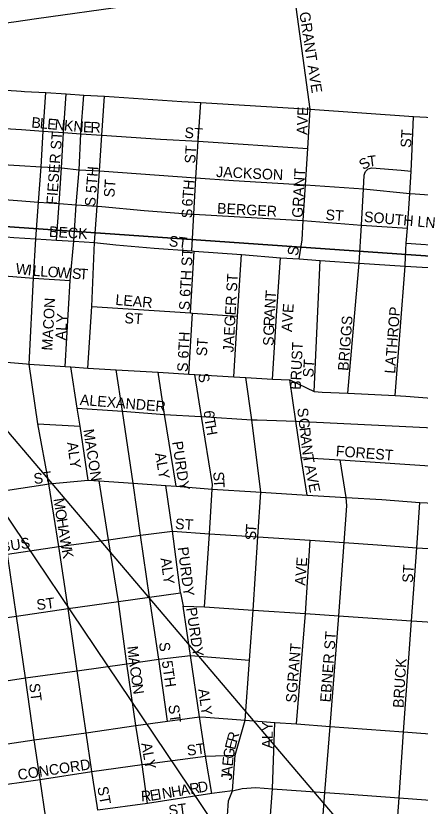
# Model space of a CAD drawing. Extents: x 0 to 34, y -6.2 to 22.
# Drawn here: x 7.019 to 7.379, y 16.756 to 17.461 of the extents above; entities that cross this region are included whole.
import ezdxf

# ---------------------------------------------------------------- set-up
doc = ezdxf.new("R2010")
doc.units = 0
for name, color, linetype in [('GM_X_City_Street', 7, 'Continuous'), ('GM_X_City_Street_Text', 7, 'Continuous'), ('GM_X_Interstate_Route', 7, 'Continuous'), ('GM_X_Section', 7, 'Continuous'), ('GM_X_US_Route', 7, 'Continuous'), ('SH_Data', 7, 'Continuous')]:
    doc.layers.add(name, color=color, linetype=linetype)

msp = doc.modelspace()

# ---------------------------------------------------------------- linework, layer by layer
at = {"layer": 'GM_X_City_Street'}
for points in [[(7.28127, 17.37762), (7.26565, 17.49089), (7.26171, 17.52196), (7.25417, 17.56961), (7.24769, 17.61508), (7.24093, 17.66158), (7.23333, 17.71054), (7.23322, 17.71125)], [(7.04812, 17.04379), (7.0383, 17.09694), (7.03049, 17.15014), (7.03432, 17.22694), (7.03651, 17.26217), (7.03888, 17.29482), (7.04124, 17.32633), (7.04305, 17.35808), (7.04551, 17.39274)], [(7.05493, 17.26085), (7.05744, 17.29349), (7.05928, 17.32541), (7.06105, 17.35702), (7.0636, 17.39132)], [(7.07101, 17.26914), (7.07258, 17.29242), (7.07513, 17.32357), (7.0768, 17.35586), (7.07925, 17.39031)], [(7.0955, 17.35463), (7.09763, 17.38929)], [(7.17553, 17.25134), (7.17748, 17.284), (7.17932, 17.31649), (7.18142, 17.34927), (7.18356, 17.38368)], [(7.27152, 17.2441), (7.27398, 17.26113), (7.2751, 17.27829), (7.2772, 17.31028), (7.27917, 17.34259), (7.28127, 17.37762)], [(7.35692, 17.12214), (7.36585, 17.23773), (7.3663, 17.24616), (7.36676, 17.25826), (7.36795, 17.27145), (7.37022, 17.30248), (7.37127, 17.32255), (7.37186, 17.3352), (7.37333, 17.37121)], [(6.98538, 17.36224), (6.99046, 17.36181), (7.00898, 17.36059), (7.02377, 17.35959), (7.04305, 17.35808), (7.06105, 17.35702), (7.0768, 17.35586), (7.0955, 17.35463)], [(7.08277, 17.1466), (7.0864, 17.20172), (7.08894, 17.25868), (7.09118, 17.29121), (7.09333, 17.32258), (7.0955, 17.35463)], [(7.0955, 17.35463), (7.14775, 17.35107), (7.18142, 17.34927)], [(7.18142, 17.34927), (7.27917, 17.34259)], [(6.96023, 17.33122), (6.9883, 17.32944), (7.00138, 17.32874), (7.00703, 17.32844), (7.02205, 17.32761), (7.04124, 17.32633), (7.05928, 17.32541), (7.07513, 17.32357), (7.09333, 17.32258), (7.17932, 17.31649), (7.21272, 17.31416), (7.2772, 17.31028), (7.32879, 17.30679), (7.37022, 17.30248), (7.37497, 17.30216)], [(7.31489, 17.12415), (7.32481, 17.24037), (7.32695, 17.27429), (7.32879, 17.30679), (7.32951, 17.31889), (7.33, 17.32053), (7.33049, 17.32217), (7.333, 17.3245), (7.33633, 17.32526), (7.3625, 17.32323), (7.37127, 17.32255)], [(7.37497, 17.30216), (7.40394, 17.30016), (7.48364, 17.29508), (7.52174, 17.29266)], [(6.98443, 17.29854), (6.98618, 17.29844), (7.00463, 17.29736), (7.02008, 17.29616), (7.03888, 17.29482), (7.05744, 17.29349), (7.07258, 17.29242), (7.09118, 17.29121), (7.09526, 17.29083)], [(7.09526, 17.29083), (7.13314, 17.28736), (7.17578, 17.28413)], [(7.17578, 17.28413), (7.17748, 17.284), (7.2751, 17.27829), (7.32695, 17.27429)], [(7.32695, 17.27429), (7.36795, 17.27145)], [(6.96864, 17.26653), (6.98398, 17.26554), (7.00284, 17.26431), (7.01697, 17.26336), (7.03651, 17.26217), (7.05493, 17.26085), (7.07038, 17.25988), (7.08894, 17.25868), (7.108, 17.25664), (7.14201, 17.25363), (7.17553, 17.25134), (7.17773, 17.25111), (7.21989, 17.24793), (7.25478, 17.24516), (7.27152, 17.2441), (7.29026, 17.24266), (7.32481, 17.24037), (7.36585, 17.23773), (7.40163, 17.23554), (7.44233, 17.23315), (7.44451, 17.233)], [(7.06269, 17.14797), (7.06727, 17.22478), (7.07038, 17.25988), (7.07101, 17.26914)], [(7.36676, 17.25826), (7.40178, 17.25563), (7.44371, 17.25363), (7.48097, 17.25139), (7.51933, 17.249), (7.55221, 17.24708), (7.6257, 17.24281)], [(7.17447, 17.19592), (7.17773, 17.25111)], [(7.213, 17.13883), (7.2164, 17.19297), (7.21989, 17.24793)], [(7.24777, 17.13691), (7.25121, 17.19323), (7.25478, 17.24516)], [(7.28489, 17.1257), (7.29026, 17.24266)], [(6.97381, 17.23183), (7.00082, 17.22971), (7.03432, 17.22694), (7.06727, 17.22478)], [(7.0864, 17.20172), (7.17447, 17.19592), (7.17633, 17.19577), (7.2164, 17.19297)], [(7.17311, 17.14126), (7.17633, 17.19577)], [(6.93734, 17.15524), (6.98549, 17.15372), (6.99551, 17.15319), (7.02829, 17.15034)], [(7.02829, 17.15034), (7.03049, 17.15014), (7.06269, 17.14797), (7.06763, 17.14763), (7.08277, 17.1466), (7.1083, 17.14512), (7.14559, 17.1431), (7.17311, 17.14126), (7.17849, 17.141), (7.213, 17.13883), (7.22386, 17.13819), (7.24777, 17.13691), (7.26295, 17.13607), (7.28489, 17.1257), (7.29196, 17.12524), (7.31489, 17.12415), (7.35692, 17.12214), (7.36657, 17.12168), (7.39301, 17.11952), (7.40406, 17.12696), (7.43748, 17.12484), (7.45038, 17.12403), (7.53909, 17.1185), (7.6175, 17.11346)], [(7.08326, 17.04662), (7.07602, 17.09482), (7.07347, 17.11098), (7.06763, 17.14763)], [(7.14621, 16.88683), (7.13803, 16.94224), (7.13, 16.99743), (7.12341, 17.04397), (7.11368, 17.10831), (7.1083, 17.14512)], [(7.16155, 17.0413), (7.15131, 17.10529), (7.14559, 17.1431)], [(7.18697, 16.9335), (7.19129, 16.99884), (7.19383, 17.03872), (7.19402, 17.0427), (7.18443, 17.1033), (7.17849, 17.141)], [(7.21197, 16.76935), (7.21441, 16.80115), (7.22314, 16.83236), (7.22701, 16.88596), (7.23038, 16.93054), (7.23458, 16.99599), (7.23716, 17.036), (7.22909, 17.10048), (7.22386, 17.13819)], [(7.27841, 17.03325), (7.27316, 17.06672), (7.26852, 17.09925), (7.26295, 17.13607)], [(7.07347, 17.11098), (7.11368, 17.10831), (7.15131, 17.10529), (7.18377, 17.10334)], [(7.18377, 17.10334), (7.18443, 17.1033), (7.22909, 17.10048), (7.23393, 17.10033)], [(7.0383, 17.09694), (7.07602, 17.09482)], [(7.23393, 17.10033), (7.26852, 17.09925), (7.40339, 17.09266), (7.4483, 17.0902), (7.45481, 17.08978)], [(7.27316, 17.06672), (7.30806, 17.06473), (7.40123, 17.05861), (7.4461, 17.05581), (7.53466, 17.0502), (7.61311, 17.04509)], [(7.29121, 16.72804), (7.2942, 16.7678), (7.29909, 16.82673), (7.3069, 16.92549), (7.31163, 16.99092), (7.31406, 17.02361), (7.31324, 17.03122), (7.30806, 17.06473)], [(7.04287, 17.04245), (7.04822, 17.04323), (7.08326, 17.04662), (7.09315, 17.04598), (7.12341, 17.04397), (7.15235, 17.04189), (7.16155, 17.0413), (7.19383, 17.03872), (7.23261, 17.03628)], [(7.13605, 16.75804), (7.13133, 16.79281), (7.1258, 16.82753), (7.11767, 16.88261), (7.11013, 16.93831), (7.10127, 16.99344), (7.09315, 17.04598)], [(6.81561, 17.00952), (6.86295, 17.01634), (6.90769, 17.02289), (6.95682, 17.03003), (7.00322, 17.03664), (7.04287, 17.04245)], [(7.09121, 16.75626), (7.08659, 16.78643), (7.08129, 16.82115), (7.07341, 16.87657), (7.0653, 16.93194), (7.05704, 16.98728), (7.04822, 17.04323), (7.04812, 17.04379)], [(7.16549, 16.94618), (7.15851, 17.00116), (7.15235, 17.04189)], [(7.04542, 16.74501), (7.04031, 16.77954), (7.03508, 16.81471), (7.02724, 16.87005), (7.01928, 16.92531), (7.01137, 16.98061), (7.00322, 17.03664)], [(7.23261, 17.03628), (7.23716, 17.036), (7.27841, 17.03325), (7.31324, 17.03122), (7.34502, 17.02948), (7.37905, 17.0267), (7.39887, 17.0259), (7.44388, 17.02219), (7.53242, 17.01605), (7.61091, 17.01189)], [(7.32508, 16.27676), (7.32919, 16.33906), (7.33421, 16.40232), (7.3364, 16.43316), (7.33992, 16.48027), (7.34271, 16.51996), (7.34542, 16.55929), (7.3485, 16.59888), (7.3519, 16.63865), (7.35476, 16.6813), (7.35765, 16.72304), (7.36053, 16.76297), (7.36453, 16.82192), (7.37158, 16.92099), (7.37633, 16.98634), (7.37905, 17.0267)], [(6.82353, 16.95368), (6.87103, 16.96084), (6.91591, 16.96683), (6.965, 16.97414), (7.01137, 16.98061), (7.05704, 16.98728), (7.10127, 16.99344), (7.13, 16.99743), (7.15851, 17.00116), (7.19129, 16.99884), (7.23458, 16.99599), (7.28124, 16.99293), (7.31163, 16.99092), (7.34133, 16.98882), (7.37633, 16.98634), (7.44129, 16.98221)], [(7.26894, 16.82897), (7.27701, 16.92747), (7.28124, 16.99293)], [(6.83156, 16.8982), (6.87921, 16.90505), (6.92402, 16.91156), (6.97295, 16.91857), (7.01928, 16.92531), (7.0653, 16.93194), (7.11013, 16.93831), (7.13803, 16.94224), (7.16549, 16.94618), (7.1679, 16.93411), (7.18697, 16.9335), (7.23038, 16.93054), (7.27701, 16.92747), (7.3069, 16.92549), (7.3368, 16.92357), (7.37158, 16.92099), (7.43727, 16.91687)], [(7.19347, 16.76687), (7.18775, 16.80024), (7.18254, 16.83535), (7.17434, 16.89007), (7.1679, 16.93411)], [(6.83974, 16.84289), (6.88727, 16.84982), (6.93201, 16.85622), (6.9808, 16.86316), (7.02724, 16.87005), (7.07341, 16.87657), (7.11767, 16.88261), (7.14621, 16.88683), (7.17434, 16.89007), (7.22701, 16.88596)], [(7.15409, 16.83157), (7.14621, 16.88683)], [(6.99321, 16.80853), (7.03508, 16.81471), (7.08129, 16.82115), (7.1258, 16.82753), (7.15409, 16.83157), (7.18254, 16.83535), (7.18811, 16.83513), (7.22314, 16.83236), (7.24974, 16.83039), (7.26894, 16.82897), (7.29909, 16.82673), (7.36453, 16.82192), (7.43076, 16.81698), (7.51924, 16.81054), (7.59763, 16.80457), (7.62864, 16.80232), (7.66394, 16.79971), (7.72826, 16.79494), (7.79318, 16.79013), (7.85815, 16.78539)], [(7.24465, 16.73053), (7.2447, 16.7314), (7.24769, 16.77123), (7.24974, 16.83039)], [(6.94497, 16.76478), (6.99396, 16.7728), (7.04031, 16.77954), (7.08659, 16.78643), (7.13133, 16.79281), (7.18775, 16.80024), (7.21441, 16.80115)], [(7.21197, 16.76935), (7.22063, 16.7713), (7.23269, 16.77236), (7.24769, 16.77123), (7.2942, 16.7678), (7.3159, 16.76622), (7.36053, 16.76297), (7.51557, 16.75145), (7.59375, 16.74577)], [(7.21024, 16.765), (7.21197, 16.76935), (7.19347, 16.76687), (7.13605, 16.75804), (7.09186, 16.75202), (7.09121, 16.75626)], [(7.17478, 16.28531), (7.17913, 16.34842), (7.18326, 16.41134), (7.18548, 16.44405), (7.18871, 16.49111), (7.19146, 16.53122), (7.19421, 16.57058), (7.19897, 16.64367), (7.20663, 16.73422), (7.20844, 16.76046), (7.21024, 16.765)]]:
    msp.add_lwpolyline(points, dxfattribs=at)
at = {"layer": 'GM_X_Interstate_Route'}
for points in [[(7.03717, 17.45857), (7.11835, 17.47001), (7.16652, 17.47724), (7.18177, 17.47934)], [(6.99833, 17.45325), (7.01691, 17.45571), (7.03717, 17.45857)]]:
    msp.add_lwpolyline(points, dxfattribs=at)
at = {"layer": 'GM_X_Section'}
msp.add_lwpolyline([(6.68124, 18.27598), (6.6863, 18.2758), (7.19351, 18.24276), (7.67976, 18.21035), (7.62278, 17.23025), (6.6036, 17.30139)], close=True, dxfattribs=at)
msp.add_lwpolyline([(6.6036, 17.30139), (7.62278, 17.23025), (7.55762, 16.2055), (6.69487, 16.2608), (6.69615, 16.47781), (6.69681, 16.58979), (6.67582, 16.60734), (6.66866, 16.61383), (6.66566, 16.61915), (6.66266, 16.62447), (6.66079, 16.62789), (6.65777, 16.63056), (6.65098, 16.63439), (6.63588, 16.64282), (6.61965, 16.65201)], dxfattribs=at)
at = {"layer": 'GM_X_US_Route'}
msp.add_lwpolyline([(6.99784, 17.39587), (7.0054, 17.39504), (7.01921, 17.39406), (7.02348, 17.39373), (7.02628, 17.39356), (7.04551, 17.39274), (7.0636, 17.39132), (7.07925, 17.39031), (7.09763, 17.38929), (7.16685, 17.38468), (7.18356, 17.38368), (7.28127, 17.37762), (7.37333, 17.37121), (7.40788, 17.36948), (7.48776, 17.36414), (7.52656, 17.36151), (7.62307, 17.35526), (7.63079, 17.35411), (7.67666, 17.33767), (7.70807, 17.3255), (7.77027, 17.3016), (7.8335, 17.2775)], dxfattribs=at)
at = {"layer": 'SH_Data'}
msp.add_lwpolyline([(9.8345, 13.7654), (6.76179, 17.38412), (9.8345, 12.81564)], close=True, dxfattribs=at)

# ---------------------------------------------------------------- texts
at = {"layer": 'GM_X_City_Street_Text'}
for s, height, rotation, p in [('S GRANT AVE', 0.0094697, 278.84177, (7.26966, 17.47572)), ('AVE', 0.00947, 87.9557, (7.27863, 17.35468)), ('B', 0.00947, 354.72201, (7.03224, 17.36139)), ('L', 0.00947, 354.74771, (7.03971, 17.36069)), ('E', 0.00947, 354.7462, (7.04635, 17.36008)), ('N', 0.00947, 354.72443, (7.05299, 17.35947)), ('K', 0.00947, 354.72443, (7.06128, 17.35871)), ('N', 0.00947, 355.45119, (7.06971, 17.35793)), ('E', 0.00947, 357.58809, (7.0784, 17.35724)), ('R', 0.00947, 358.08179, (7.08514, 17.35696)), ('FIESER ST', 0.00947, 85.66763, (7.0553, 17.29225)), ('ST', 0.00947, 356.18786, (7.16886, 17.35223)), ('ST', 0.00947, 86.42535, (7.37113, 17.34306)), ('ST', 0.00947, 86.42535, (7.17863, 17.3289)), ('S', 0.00947, 34.21299, (7.32878, 17.32308)), ('T', 0.00947, 6.70824, (7.33318, 17.32641)), ('S 5TH', 0.00947, 85.36691, (7.08946, 17.2906)), ('JACKSON', 0.00947, 357.27517, (7.19716, 17.31723)), ('GRANT', 0.00947, 87.0408, (7.27446, 17.28054)), ('ST', 0.00947, 86.42535, (7.10655, 17.29872)), ('6TH', 0.00947, 85.42885, (7.17613, 17.29059)), ('BERGER', 0.00947, 356.87564, (7.198, 17.28473)), ('S', 0.00947, 90, (7.17612, 17.28045)), ('ST', 0.00947, 356.41176, (7.29468, 17.2789)), ('SOUTH LN', 0.00947, 354.88235, (7.3289, 17.27723)), ('BECK', 0.00947, 356.34985, (7.04802, 17.26389)), ('ST', 0.00947, 352.8649, (7.15479, 17.25556)), ('S 6TH ST', 0.00947, 86.93128, (7.17362, 17.19805)), ('S', 0.00947, 82.87834, (7.2703, 17.2465)), ('W', 0.00947, 352.67968, (7.01807, 17.23105)), ('I', 0.00947, 353.14138, (7.0289, 17.22966)), ('L', 0.00947, 354.94882, (7.03336, 17.22913)), ('L', 0.00947, 356.0003, (7.04019, 17.22852)), ('O', 0.00947, 356.04067, (7.04685, 17.22806)), ('W', 0.00947, 356.05798, (7.05516, 17.22748)), ('S', 0.00947, 356.04981, (7.06846, 17.22657)), ('T', 0.00947, 356.03508, (7.07511, 17.22611)), ('JAEGER ST', 0.00947, 86.77383, (7.21279, 17.16053)), ('T', 0.00947, 85.73332, (7.25055, 17.20785)), ('MACON', 0.00947, 86.69981, (7.05112, 17.16208)), ('LEAR', 0.00947, 355.23284, (7.10722, 17.20306)), ('N', 0.00947, 85.77732, (7.24994, 17.19954)), ('AVE', 0.00947, 86.05038, (7.26488, 17.1787)), ('LATHROP', 0.00947, 85.53182, (7.35696, 17.14142)), ('ALY', 0.00947, 86.05739, (7.06322, 17.17129)), ('ST', 0.00947, 356.41176, (7.11533, 17.18681)), ('A', 0.00947, 86.50136, (7.24943, 17.19125)), ('BRIGGS', 0.00947, 85.51772, (7.3153, 17.14392)), ('R', 0.00947, 88.03258, (7.24918, 17.18382)), ('G', 0.00947, 88.18005, (7.24892, 17.1755)), ('S 6TH', 0.00947, 86.90784, (7.17196, 17.14305)), ('ST', 0.00947, 86.42535, (7.18905, 17.15705)), ('S', 0.00947, 88.16912, (7.24862, 17.16634)), ('BRUST', 0.00947, 87.45648, (7.27279, 17.12709)), ('ST', 0.00947, 86.42535, (7.28406, 17.13804)), ('S', 0.00947, 277.12166, (7.18134, 17.1415)), ('ALEXANDER', 0.00947, 355.29212, (7.07555, 17.11386)), ('6', 0.00947, 272.40546, (7.18636, 17.10868)), ('S', 0.00947, 276.5997, (7.26967, 17.11066)), ('T', 0.00947, 279.32553, (7.18673, 17.10161)), ('G', 0.00947, 276.61536, (7.27073, 17.10154)), ('H', 0.00947, 280.05695, (7.18783, 17.09491)), ('MACON', 0.00947, 278.74933, (7.07883, 17.09156)), ('R', 0.00947, 276.59494, (7.27169, 17.09327)), ('ALY', 0.00947, 277.84924, (7.06437, 17.08014)), ('PURDY', 0.00947, 278.65224, (7.158, 17.08072)), ('A', 0.00947, 276.62921, (7.27255, 17.08581)), ('N', 0.00947, 276.93813, (7.27351, 17.07747)), ('FOREST', 0.00947, 355.60354, (7.30387, 17.06806)), ('ALY', 0.00947, 279.78468, (7.14277, 17.07048)), ('T', 0.00947, 279.79526, (7.2746, 17.06869)), ('A', 0.00947, 281.28442, (7.27627, 17.0594)), ('ST', 0.00947, 7.59083, (7.03517, 17.04305)), ('S', 0.00947, 274.15569, (7.19468, 17.05393)), ('V', 0.00947, 281.30635, (7.2779, 17.05123)), ('T', 0.00947, 272.8979, (7.19516, 17.04734)), ('E', 0.00947, 281.31856, (7.27953, 17.04306)), ('M', 0.00947, 278.9234, (7.05217, 17.02989)), ('O', 0.00947, 278.92605, (7.05372, 17.02001)), ('H', 0.00947, 278.93059, (7.05501, 17.01178)), ('ST', 0.00947, 356.42537, (7.16052, 17.00307)), ('A', 0.00947, 278.90901, (7.05631, 17.00355)), ('T', 0.00947, 85.87156, (7.23306, 16.99943)), ('COLUMBUS', 0.00947, 8.596, (6.96097, 16.97555)), ('W', 0.00947, 279.61531, (7.05762, 16.99519)), ('S', 0.00947, 87.62201, (7.23279, 16.99285)), ('K', 0.00947, 281.23547, (7.05948, 16.98422)), ('PURDY', 0.00947, 277.27609, (7.16301, 16.98651)), ('ALY', 0.00947, 277.85664, (7.1477, 16.9768)), ('AVE', 0.00947, 86.04989, (7.27696, 16.95224)), ('ST', 0.00947, 86.42535, (7.37279, 16.95473)), ('ST', 0.00947, 7.1351, (7.03768, 16.93056)), ('PURDY', 0.00947, 278.47096, (7.1705, 16.93238)), ('EBNER ST', 0.00947, 85.60052, (7.29946, 16.84809)), ('M', 0.00947, 276.37038, (7.11801, 16.89815)), ('S', 0.00947, 277.12166, (7.14634, 16.90151)), ('GRANT', 0.00947, 85.23447, (7.26946, 16.85643)), ('A', 0.00947, 277.16406, (7.11914, 16.88807)), ('5TH', 0.00947, 278.36756, (7.14883, 16.88488)), ('BRUCK', 0.00947, 86.4211, (7.36445, 16.84306)), ('C', 0.00947, 278.30997, (7.1202, 16.8796)), ('O', 0.00947, 278.38732, (7.12129, 16.87216)), ('ST', 0.00947, 277.12166, (7.03051, 16.86484)), ('N', 0.00947, 278.35572, (7.12251, 16.86392)), ('ALY', 0.00947, 277.85664, (7.18134, 16.85986)), ('S', 0.00947, 82.87834, (7.26864, 16.84734)), ('ST', 0.00947, 277.13512, (7.15467, 16.84567)), ('ALY', 0.00947, 90, (7.24779, 16.80712)), ('R', 0.00947, 74.05322, (7.21572, 16.8118)), ('ST', 0.00947, 7.12165, (7.17185, 16.80055)), ('E', 0.00947, 76.07566, (7.21414, 16.80541)), ('ALY', 0.00947, 279.78468, (7.13049, 16.81159)), ('G', 0.00947, 80.12054, (7.21275, 16.79737)), ('E', 0.00947, 84.16541, (7.21209, 16.79091)), ('CONCORD', 0.00947, 8.48999, (7.02106, 16.77889)), ('A', 0.00947, 86.18785, (7.21154, 16.78269)), ('J', 0.00947, 86.18785, (7.21127, 16.77853)), ('R', 0.00947, 9.5901, (7.17448, 16.76623)), ('D', 0.00947, 9.60169, (7.18188, 16.76748)), ('ST', 0.00947, 280.61472, (7.09132, 16.77244)), ('R', 0.00947, 3.54755, (7.13056, 16.75974)), ('E', 0.00947, 8.94087, (7.13901, 16.76031)), ('I', 0.00947, 9.60277, (7.14572, 16.76137)), ('N', 0.00947, 9.62376, (7.14983, 16.76206)), ('H', 0.00947, 9.59526, (7.15805, 16.76345)), ('A', 0.00947, 9.61494, (7.16627, 16.76484)), ('ST', 0.00947, 7.1351, (7.15554, 16.74689))]:
    msp.add_text(s, height=height, rotation=rotation, dxfattribs=at).set_placement(p)

doc.saveas('drawing.dxf')
